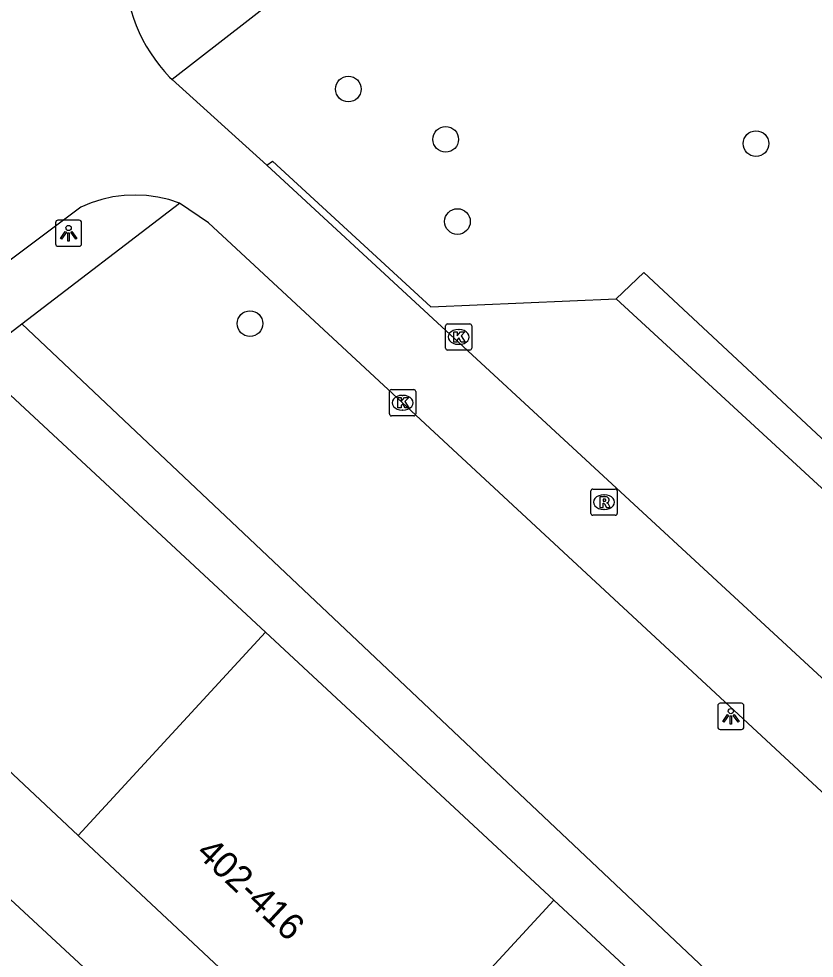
# Model space of a CAD drawing. Extents: x 159222 to 160346, y 381249 to 382166.
# Drawn here: x 159694.93 to 159725.25, y 381616.91 to 381652.7 of the extents above; entities that cross this region are included whole.
import ezdxf

# ---------------------------------------------------------------- set-up
doc = ezdxf.new("R2010")
doc.units = 0
for name, color, linetype in [('IMGEO_Boom', 7, 'Continuous'), ('IMGEO_Groenvoorziening', 7, 'Continuous'), ('IMGEO_Haag', 7, 'Continuous'), ('IMGEO_Kolk', 7, 'Continuous'), ('IMGEO_Lichtpunt', 7, 'Continuous'), ('IMGEO_Pand', 7, 'Continuous'), ('IMGEO_Pand_nummerreeks', 7, 'Continuous'), ('IMGEO_Parkeervlak_open', 7, 'Continuous'), ('IMGEO_Rijbaan_lokaal_open', 7, 'Continuous'), ('IMGEO_Rioolput', 7, 'Continuous'), ('IMGEO_Voetpad_open', 7, 'Continuous')]:
    doc.layers.add(name, color=color, linetype=linetype)

msp = doc.modelspace()

# ---------------------------------------------------------------- linework, layer by layer
at = {"layer": 'IMGEO_Boom'}
for centre in [(159707.492, 381650.026), (159711.203, 381648.11), (159723.027, 381647.947), (159711.651, 381644.977), (159703.743, 381641.088)]:
    msp.add_circle(centre, 0.489, dxfattribs=at)
at = {"layer": 'IMGEO_Groenvoorziening'}
msp.add_lwpolyline([(159695.046, 381641.083), (159725.429, 381612.393)], dxfattribs=at)
at = {"layer": 'IMGEO_Haag'}
for points in [[(159748.109, 381656.383), (159747.026, 381655.205), (159728.782, 381672.138), (159700.775, 381650.391)], [(159738.086, 381625.011), (159718.758, 381643.042), (159717.698, 381642.029)]]:
    msp.add_lwpolyline(points, dxfattribs=at)
at = {"layer": 'IMGEO_Kolk'}
for p, q in [((159711.196, 381640.153), (159711.196, 381641.005)), ((159711.271, 381641.079), (159712.123, 381641.079)), ((159711.684, 381640.859), (159711.709, 381640.859)), ((159712.197, 381641.005), (159712.197, 381640.153)), ((159712.123, 381640.079), (159711.271, 381640.079)), ((159711.707, 381640.299), (159711.682, 381640.299)), ((159709.058, 381637.648), (159709.058, 381638.5)), ((159709.133, 381638.574), (159709.985, 381638.574)), ((159709.546, 381638.354), (159709.571, 381638.354)), ((159710.059, 381638.5), (159710.059, 381637.648)), ((159709.985, 381637.574), (159709.133, 381637.574)), ((159709.569, 381637.794), (159709.544, 381637.794))]:
    msp.add_line(p, q, dxfattribs=at)
for points in [[(159711.196, 381640.153), (159711.196, 381641.005)], [(159711.271, 381641.079), (159712.123, 381641.079)], [(159711.517, 381640.779), (159711.64, 381640.779), (159711.64, 381640.628), (159711.77, 381640.779), (159711.934, 381640.779), (159711.788, 381640.628), (159711.941, 381640.379), (159711.789, 381640.379), (159711.704, 381640.543), (159711.64, 381640.476), (159711.64, 381640.379), (159711.517, 381640.379), (159711.517, 381640.779)], [(159712.197, 381641.005), (159712.197, 381640.153)], [(159712.123, 381640.079), (159711.271, 381640.079)], [(159709.058, 381637.648), (159709.058, 381638.5)], [(159709.133, 381638.574), (159709.985, 381638.574)], [(159709.379, 381638.274), (159709.502, 381638.274), (159709.502, 381638.123), (159709.632, 381638.274), (159709.796, 381638.274), (159709.65, 381638.123), (159709.803, 381637.874), (159709.651, 381637.874), (159709.566, 381638.038), (159709.502, 381637.971), (159709.502, 381637.874), (159709.379, 381637.874), (159709.379, 381638.274)], [(159710.059, 381638.5), (159710.059, 381637.648)], [(159709.985, 381637.574), (159709.133, 381637.574)]]:
    msp.add_lwpolyline(points, dxfattribs=at)
for centre, start, end in [((159711.273, 381641.003), 91.552, 178.448), ((159711.273, 381641.003), 91.552, 178.448), ((159712.121, 381641.003), 1.552, 88.448), ((159712.121, 381641.003), 1.552, 88.448), ((159711.273, 381640.155), 181.552, 268.448), ((159711.273, 381640.155), 181.552, 268.448), ((159712.121, 381640.155), 271.552, 358.448), ((159712.121, 381640.155), 271.552, 358.448), ((159709.135, 381638.498), 91.552, 178.448), ((159709.135, 381638.498), 91.552, 178.448), ((159709.983, 381638.498), 1.552, 88.448), ((159709.983, 381638.498), 1.552, 88.448), ((159709.135, 381637.65), 181.552, 268.448), ((159709.135, 381637.65), 181.552, 268.448), ((159709.983, 381637.65), 271.552, 358.448), ((159709.983, 381637.65), 271.552, 358.448)]:
    msp.add_arc(centre, 0.0765, start, end, dxfattribs=at)
for centre, major_axis, ratio, start_param, end_param in [((159711.683, 381640.579), (-0.387, 0.002), 0.722429, 4.712389, 7.853982), ((159711.708, 381640.579), (-0.39, 0.002), 0.717154, 1.570796, 4.712389), ((159709.545, 381638.074), (-0.387, 0.002), 0.722429, 4.712389, 7.853982), ((159709.57, 381638.074), (-0.39, 0.002), 0.717154, 1.570796, 4.712389)]:
    msp.add_ellipse(centre, major_axis=major_axis, ratio=ratio, start_param=start_param, end_param=end_param, dxfattribs=at)
at = {"layer": 'IMGEO_Lichtpunt'}
for p, q in [((159696.331, 381644.935), (159696.331, 381644.128)), ((159696.331, 381644.935), (159696.331, 381644.128)), ((159697.233, 381645.03), (159696.425, 381645.03)), ((159697.233, 381645.03), (159696.425, 381645.03)), ((159697.327, 381644.128), (159697.327, 381644.935)), ((159697.327, 381644.128), (159697.327, 381644.935)), ((159696.425, 381644.034), (159697.233, 381644.034)), ((159696.425, 381644.034), (159697.233, 381644.034)), ((159721.572, 381626.525), (159721.572, 381625.718)), ((159721.572, 381626.525), (159721.572, 381625.718)), ((159722.474, 381626.62), (159721.666, 381626.62)), ((159722.474, 381626.62), (159721.666, 381626.62)), ((159722.568, 381625.718), (159722.568, 381626.525)), ((159722.568, 381625.718), (159722.568, 381626.525)), ((159721.666, 381625.624), (159722.474, 381625.624)), ((159721.666, 381625.624), (159722.474, 381625.624))]:
    msp.add_line(p, q, dxfattribs=at)
for points in [[(159696.705, 381644.599), (159696.744, 381644.571), (159696.556, 381644.309), (159696.518, 381644.336), (159696.705, 381644.599)], [(159696.807, 381644.551), (159696.854, 381644.551), (159696.854, 381644.229), (159696.807, 381644.229), (159696.807, 381644.551)], [(159696.917, 381644.571), (159696.955, 381644.598), (159697.142, 381644.336), (159697.103, 381644.308), (159696.917, 381644.571)], [(159721.946, 381626.189), (159721.985, 381626.161), (159721.797, 381625.899), (159721.759, 381625.926), (159721.946, 381626.189)], [(159722.048, 381626.141), (159722.095, 381626.141), (159722.095, 381625.819), (159722.048, 381625.819), (159722.048, 381626.141)], [(159722.158, 381626.161), (159722.196, 381626.188), (159722.383, 381625.926), (159722.344, 381625.898), (159722.158, 381626.161)]]:
    msp.add_lwpolyline(points, dxfattribs=at)
for centre in [(159696.83, 381644.733), (159722.071, 381626.323)]:
    msp.add_circle(centre, 0.0994, dxfattribs=at)
for centre, start, end in [((159696.425, 381644.935), 90, 180), ((159696.425, 381644.935), 90, 180), ((159697.233, 381644.935), 0, 90), ((159697.233, 381644.935), 0, 90), ((159696.425, 381644.128), 180, 270), ((159696.425, 381644.128), 180, 270), ((159697.233, 381644.128), 270, 0), ((159697.233, 381644.128), 270, 360), ((159721.666, 381626.525), 90, 180), ((159721.666, 381626.525), 90, 180), ((159722.474, 381626.525), 0, 90), ((159722.474, 381626.525), 0, 90), ((159721.666, 381625.718), 180, 270), ((159721.666, 381625.718), 180, 270), ((159722.474, 381625.718), 270, 0), ((159722.474, 381625.718), 270, 360)]:
    msp.add_arc(centre, 0.0946, start, end, dxfattribs=at)
at = {"layer": 'IMGEO_Pand'}
for points in [[(159704.334, 381629.328), (159693.343, 381639.536)], [(159697.195, 381621.587), (159686.25, 381631.845), (159691.997, 381638.077)], [(159704.334, 381629.328), (159697.195, 381621.587)], [(159715.325, 381619.12), (159704.334, 381629.328)], [(159708.14, 381611.329), (159697.195, 381621.587)], [(159708.14, 381611.329), (159715.325, 381619.12)], [(159726.499, 381608.743), (159715.325, 381619.12)]]:
    msp.add_lwpolyline(points, dxfattribs=at)
at = {"layer": 'IMGEO_Parkeervlak_open'}
for points in [[(159704.387, 381647.126), (159704.607, 381647.278), (159710.635, 381641.734), (159717.698, 381642.029)], [(159717.698, 381642.029), (159736.558, 381624.666)]]:
    msp.add_lwpolyline(points, dxfattribs=at)
at = {"layer": 'IMGEO_Rijbaan_lokaal_open'}
for points in [[(159700.681, 381650.48), (159700.775, 381650.391)], [(159700.775, 381650.391), (159704.387, 381647.126)], [(159729.025, 381624.368), (159704.387, 381647.126)], [(159701.061, 381645.68), (159700.652, 381645.814), (159700.232, 381645.91), (159699.805, 381645.969), (159699.375, 381645.989), (159698.945, 381645.971), (159698.518, 381645.914), (159698.098, 381645.82), (159697.688, 381645.688), (159697.301, 381645.525), (159690.231, 381640.246)], [(159730.796, 381618.368), (159702.168, 381644.935), (159701.061, 381645.68)], [(159638.593, 381602.067), (159674.232, 381629.981), (159674.292, 381630.023), (159674.853, 381630.376), (159675.443, 381630.678), (159676.058, 381630.926), (159676.692, 381631.119), (159677.342, 381631.253), (159678, 381631.329), (159678.663, 381631.346), (159679.325, 381631.304), (159679.98, 381631.203), (159680.624, 381631.044), (159681.251, 381630.827), (159681.856, 381630.556), (159682.434, 381630.232), (159682.981, 381629.857), (159692.174, 381621.387), (159699.994, 381614.171), (159717.156, 381598.135)]]:
    msp.add_lwpolyline(points, dxfattribs=at)
msp.add_arc((159704.983, 381654.656), 5.995, 133.9977, 224.1531, dxfattribs=at)
at = {"layer": 'IMGEO_Rioolput'}
for p, q in [((159716.737, 381633.859), (159716.737, 381634.711)), ((159716.812, 381634.785), (159717.664, 381634.785)), ((159717.738, 381634.711), (159717.738, 381633.859)), ((159717.225, 381634.565), (159717.25, 381634.565)), ((159717.248, 381634.005), (159717.223, 381634.005)), ((159717.664, 381633.785), (159716.812, 381633.785))]:
    msp.add_line(p, q, dxfattribs=at)
for points in [[(159716.737, 381633.859), (159716.737, 381634.711)], [(159716.812, 381634.785), (159717.664, 381634.785)], [(159717.738, 381634.711), (159717.738, 381633.859)], [(159717.326, 381634.483), (159717.074, 381634.485), (159717.074, 381634.085)], [(159717.252, 381634.404), (159717.198, 381634.404), (159717.198, 381634.323)], [(159717.198, 381634.323), (159717.25, 381634.323)], [(159717.074, 381634.085), (159717.198, 381634.085), (159717.198, 381634.247), (159717.209, 381634.247)], [(159717.256, 381634.218), (159717.327, 381634.085), (159717.467, 381634.085), (159717.402, 381634.211)], [(159717.664, 381633.785), (159716.812, 381633.785)]]:
    msp.add_lwpolyline(points, dxfattribs=at)
for centre, radius, start, end in [((159716.814, 381634.709), 0.0765, 91.552, 178.448), ((159716.814, 381634.709), 0.0765, 91.552, 178.448), ((159717.662, 381634.709), 0.0765, 1.552, 88.448), ((159717.662, 381634.709), 0.0765, 1.552, 88.448), ((159717.234, 381634.512), 0.19, 274.7715, 282.9687), ((159717.258, 381634.308), 0.0964, 77.0061, 93.1865), ((159717.272, 381634.365), 0.0378, 276.6634, 79.6772), ((159717.325, 381634.373), 0.109, 350.3612, 89.416), ((159717.323, 381634.373), 0.112, 277.5842, 350.9817), ((159717.208, 381634.194), 0.0533, 26.0293, 88.6989), ((159717.307, 381634.158), 0.108, 29.5134, 73.7905), ((159716.814, 381633.861), 0.0765, 181.552, 268.448), ((159716.814, 381633.861), 0.0765, 181.552, 268.448), ((159717.662, 381633.861), 0.0765, 271.552, 358.448), ((159717.662, 381633.861), 0.0765, 271.552, 358.448)]:
    msp.add_arc(centre, radius, start, end, dxfattribs=at)
for centre, major_axis, ratio, start_param, end_param in [((159717.224, 381634.285), (-0.387, 0.002), 0.722429, 4.712389, 7.853982), ((159717.249, 381634.285), (-0.39, 0.002), 0.717154, 1.570796, 4.712389)]:
    msp.add_ellipse(centre, major_axis=major_axis, ratio=ratio, start_param=start_param, end_param=end_param, dxfattribs=at)
at = {"layer": 'IMGEO_Voetpad_open'}
for points in [[(159695.046, 381641.083), (159701.061, 381645.68)], [(159693.343, 381639.536), (159693.2, 381639.672), (159695.046, 381641.083)]]:
    msp.add_lwpolyline(points, dxfattribs=at)

# ---------------------------------------------------------------- texts
at = {"layer": 'IMGEO_Pand_nummerreeks'}
msp.add_text('402-416', height=1, rotation=316.8562, dxfattribs=at).set_placement((159701.649, 381620.867))

doc.saveas('drawing.dxf')
